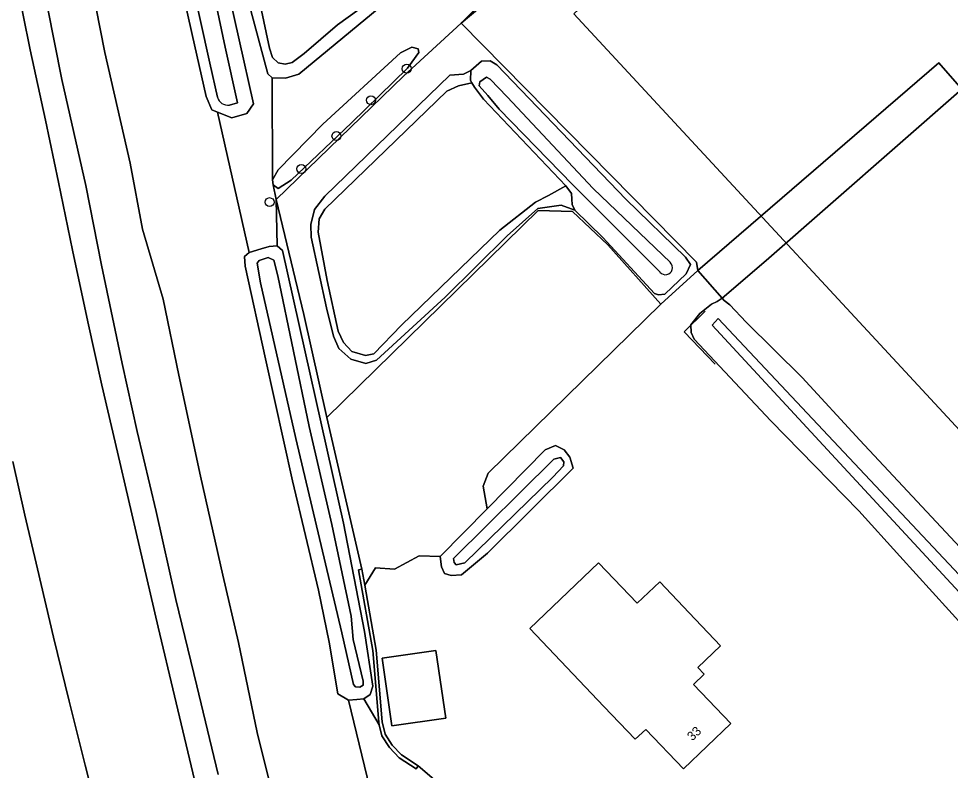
# Model space of a CAD drawing. Extents: x 156141 to 158132, y 385651 to 388333.
# Drawn here: x 156212.8 to 156315.4, y 387384.8 to 387467.5 of the extents above; entities that cross this region are included whole.
import ezdxf

# ---------------------------------------------------------------- set-up
doc = ezdxf.new("R2010")
doc.units = 0
for name, color, linetype in [('IMGEO_Berm_groen', 7, 'Continuous'), ('IMGEO_Boom', 7, 'Continuous'), ('IMGEO_Erf', 7, 'Continuous'), ('IMGEO_Grasland_agrarisch', 7, 'Continuous'), ('IMGEO_Grasland_overig', 7, 'Continuous'), ('IMGEO_Groenvoorziening', 7, 'Continuous'), ('IMGEO_Haag', 7, 'Continuous'), ('IMGEO_Loofbos', 7, 'Continuous'), ('IMGEO_Muur', 7, 'Continuous'), ('IMGEO_Oever', 7, 'Continuous'), ('IMGEO_Pand', 7, 'Continuous'), ('IMGEO_Pand_nummerreeks', 7, 'Continuous'), ('IMGEO_Pand_vergunning_verleend', 7, 'Continuous'), ('IMGEO_Rijbaan_autosnelweg', 7, 'Continuous'), ('IMGEO_Terreindeel_onvherhard', 7, 'Continuous'), ('IMGEO_Waterloop', 7, 'Continuous')]:
    doc.layers.add(name, color=color, linetype=linetype)

msp = doc.modelspace()

# ---------------------------------------------------------------- linework, layer by layer
at = {"layer": 'IMGEO_Berm_groen'}
for points in [[(156234.75, 387384.32), (156232.4, 387394.06), (156230.11, 387403.56), (156227.93, 387413.26), (156225.86, 387422.06), (156224.2, 387429.55), (156221.92, 387440.35), (156220.18, 387449.12), (156217.56, 387460.79), (156215.2, 387472.66), (156212.78, 387485.9)], [(156212.54, 387471.74), (156214.07, 387464.07), (156215.74, 387456.32), (156217.18, 387449.49), (156218.72, 387442), (156220.4, 387434.14), (156221.94, 387427.17), (156223.68, 387419.78), (156226.11, 387409.38), (156228.16, 387400.51), (156229.95, 387392.95), (156232.16, 387383.73)], [(156222.11, 387377.53), (156220.12, 387385.33), (156218.37, 387392.37), (156216.64, 387399.43), (156214.87, 387406.96), (156213.49, 387412.85), (156212.16, 387418.74)]]:
    msp.add_lwpolyline(points, dxfattribs=at)
at = {"layer": 'IMGEO_Boom'}
for centre in [(156255.52, 387461.98), (156251.58, 387458.51), (156247.78, 387454.57), (156243.91, 387450.95), (156240.42, 387447.3)]:
    msp.add_circle(centre, 0.489, dxfattribs=at)
at = {"layer": 'IMGEO_Erf'}
msp.add_lwpolyline([(156316.99, 387400.4), (156309.82, 387408.34), (156305.29, 387413.34), (156295.6, 387423.24), (156287.17, 387432.22), (156286.83, 387432.95), (156286.78, 387433.79), (156287.8, 387435.04), (156289.06, 387436.05), (156289.68, 387436.36), (156290.23, 387436.74), (156287.58, 387439.76), (156283.49, 387436.07), (156264.49, 387417.47), (156263.93, 387416.03), (156264.38, 387413.56), (156270.75, 387420.02), (156271.88, 387420.51), (156272.86, 387420.02), (156273.46, 387419.23), (156273.85, 387418.02), (156264.41, 387408.66), (156261.55, 387406.28), (156260.41, 387406.2), (156259.69, 387406.42), (156259.35, 387407.16), (156259.19, 387408.29), (156256.87, 387408.36), (156254.17, 387406.91), (156252.09, 387407.07), (156250.9, 387405.15), (156252.17, 387398), (156252.83, 387390.12), (156253.13, 387388.73), (156253.92, 387387.54), (156254.96, 387386.46), (156256.77, 387385.27), (156260.07, 387382.42)], dxfattribs=at)
for points in [[(156288.26, 387395.34), (156287.1, 387394.23), (156291.2, 387389.92), (156285.97, 387384.93), (156281.83, 387389.27), (156280.68, 387388.18), (156277.23, 387391.8), (156269.06, 387400.37), (156276.64, 387407.6), (156280.89, 387403.15), (156283.37, 387405.51), (156286.62, 387402.09), (156290.07, 387398.47), (156287.56, 387396.08)], [(156259.81, 387390.52), (156253.88, 387389.67), (156252.81, 387397.11), (156253.32, 387397.18), (156258.74, 387397.96)]]:
    msp.add_lwpolyline(points, close=True, dxfattribs=at)
at = {"layer": 'IMGEO_Grasland_agrarisch'}
msp.add_lwpolyline([(156319.7, 387476.34), (156310.71, 387485.9), (156302.57, 387494.49), (156297.43, 387499.97), (156297.08, 387499.63), (156274.72, 387478.11), (156261.52, 387466.98), (156287.41, 387440.7), (156287.58, 387439.76), (156314.08, 387462.64), (156316.64, 387459.71), (156295.07, 387440.86), (156290.23, 387436.74), (156290.48, 387436.47), (156291.08, 387436), (156292.88, 387434.09), (156299.04, 387427.98), (156305.4, 387421.1), (156325.37, 387399.76)], dxfattribs=at)
msp.add_lwpolyline([(156283.49, 387436.07), (156277.66, 387442.58), (156273.76, 387446.27), (156269.99, 387446.38), (156246.72, 387423.58), (156250.59, 387406.91), (156250.9, 387405.15), (156252.09, 387407.07), (156254.17, 387406.91), (156256.87, 387408.36), (156259.19, 387408.29), (156264.38, 387413.56), (156263.93, 387416.03), (156264.49, 387417.47)], close=True, dxfattribs=at)
at = {"layer": 'IMGEO_Grasland_overig'}
for points in [[(156252.84, 387470.41), (156247.91, 387466.79), (156244.23, 387463.67), (156242.89, 387462.67), (156242.14, 387462.48), (156241.35, 387462.64), (156240.75, 387463.21), (156240.42, 387464.23), (156234.56, 387491.72)], [(156234.56, 387491.72), (156240.42, 387464.23), (156240.75, 387463.21), (156241.35, 387462.64), (156242.14, 387462.48), (156242.89, 387462.67), (156244.23, 387463.67), (156247.91, 387466.79), (156252.84, 387470.41)], [(156241.95, 387377.26), (156239.06, 387388.92), (156237, 387398.82), (156235.27, 387406.24), (156232.82, 387417.15), (156230.43, 387428.27), (156228.72, 387436.61), (156226.44, 387444.32), (156225.08, 387451.58), (156222.29, 387463.77), (156219.32, 387478.88), (156212.78, 387485.9), (156215.2, 387472.66), (156217.56, 387460.79), (156220.18, 387449.12), (156221.92, 387440.35), (156224.2, 387429.55), (156225.86, 387422.06), (156227.93, 387413.26), (156230.11, 387403.56), (156232.4, 387394.06), (156234.75, 387384.32)], [(156219.32, 387478.88), (156222.29, 387463.77), (156225.08, 387451.58), (156226.44, 387444.32), (156228.72, 387436.61), (156230.43, 387428.27), (156232.82, 387417.15), (156235.27, 387406.24), (156237, 387398.82), (156239.06, 387388.92), (156241.95, 387377.26)], [(156253.34, 387469.38), (156243.65, 387461.38), (156242.16, 387460.95), (156240.7, 387460.98), (156240.73, 387449.76), (156241.38, 387450.86), (156246.29, 387455.86), (156254.83, 387463.74), (156256.08, 387464.35), (156256.77, 387464.15), (156256.85, 387463.75), (156255.59, 387462.04), (156249.44, 387456.01), (156242.8, 387449.7), (156241.35, 387448.79), (156240.8, 387449.19), (156241.14, 387447.58), (156255.18, 387461.17), (156261.52, 387466.98), (156274.72, 387478.11)], [(156255.32, 387366.93), (156249.11, 387392.5), (156247.94, 387393.17), (156246.99, 387398.86), (156245.81, 387404.6), (156242.94, 387416.63), (156239.96, 387430.05), (156237.72, 387440.25), (156237.66, 387441.33), (156238.17, 387441.77), (156234.67, 387457.18), (156234.07, 387457.47), (156233.43, 387458.93), (156231.9, 387465.74), (156229.56, 387476.28)], [(156237.71, 387470.87), (156240.23, 387461.41), (156240.7, 387460.98), (156242.16, 387460.95), (156243.65, 387461.38), (156253.34, 387469.38)]]:
    msp.add_lwpolyline(points, dxfattribs=at)
at = {"layer": 'IMGEO_Groenvoorziening'}
for points in [[(156235.5, 387472.23), (156238.65, 387458.11), (156237.92, 387457.04), (156236.27, 387456.58), (156234.67, 387457.18), (156238.17, 387441.77), (156239.48, 387442.16), (156240.36, 387442.41), (156241.27, 387442.49), (156241.14, 387447.58), (156240.8, 387449.19), (156240.73, 387449.76), (156240.7, 387460.98), (156240.23, 387461.41), (156237.71, 387470.87)], [(156260.07, 387382.42), (156256.77, 387385.27), (156256.55, 387384.93), (156254.7, 387386.15), (156253.61, 387387.28), (156252.76, 387388.57), (156252.5, 387389.79), (156250.8, 387392.62), (156250.04, 387392.57), (156249.11, 387392.5), (156255.32, 387366.93)]]:
    msp.add_lwpolyline(points, dxfattribs=at)
for points in [[(156287.41, 387440.7), (156261.52, 387466.98), (156255.18, 387461.17), (156241.14, 387447.58), (156244.18, 387434.94), (156246.72, 387423.58), (156269.99, 387446.38), (156273.76, 387446.27), (156277.66, 387442.58), (156283.49, 387436.07), (156287.58, 387439.76)], [(156251.02, 387429.55), (156249.38, 387430.02), (156248.05, 387431.19), (156247.46, 387432.54), (156246.69, 387435.66), (156245.01, 387443.43), (156244.95, 387444.85), (156245.36, 387446.48), (156246.49, 387447.95), (156260.27, 387461.25), (156261.77, 387461.39), (156262.58, 387461.77), (156263.74, 387462.82), (156264.71, 387462.83), (156265.42, 387462.41), (156279.63, 387447.64), (156286.21, 387441.25), (156286.76, 387440.44), (156286.27, 387439.41), (156283.92, 387437.16), (156283.25, 387437.09), (156282.8, 387437.25), (156277.1, 387443.41), (156274.03, 387446.41), (156272.53, 387446.96), (156269.96, 387446.61), (156266.58, 387443.57), (156259.75, 387436.82), (156252.2, 387429.91)], [(156269.96, 387446.61), (156272.53, 387446.96), (156274.03, 387446.41), (156273.73, 387447.04), (156273.68, 387447.62), (156273.66, 387448.24), (156273.05, 387449.1), (156271.12, 387448.03), (156269.68, 387447.28), (156265.77, 387444.2), (156254.93, 387433.75), (156251.9, 387430.62), (156250.98, 387430.41), (156249.47, 387430.86), (156248.55, 387431.85), (156247.96, 387433.1), (156246.75, 387438.69), (156245.75, 387443.99), (156245.87, 387445.44), (156246.49, 387446.54), (156259.95, 387459.49), (156261.22, 387460.11), (156262.68, 387460.41), (156262.53, 387460.67), (156262.58, 387461.77), (156261.77, 387461.39), (156260.27, 387461.25), (156246.49, 387447.95), (156245.36, 387446.48), (156244.95, 387444.85), (156245.01, 387443.43), (156246.69, 387435.66), (156247.46, 387432.54), (156248.05, 387431.19), (156249.38, 387430.02), (156251.02, 387429.55), (156252.2, 387429.91), (156259.75, 387436.82), (156266.58, 387443.57)], [(156246.72, 387423.58), (156244.18, 387434.94), (156241.14, 387447.58), (156241.27, 387442.49), (156241.83, 387441.98), (156248.56, 387411.97), (156250.88, 387400.05), (156251.79, 387394.02), (156251.48, 387393.1), (156250.8, 387392.62), (156252.5, 387389.79), (156252.44, 387390.06), (156251.77, 387397.95), (156250.2, 387406.85), (156250.59, 387406.91)], [(156253.13, 387388.73), (156252.83, 387390.12), (156252.17, 387398), (156250.9, 387405.15), (156250.59, 387406.91), (156250.2, 387406.85), (156251.77, 387397.95), (156252.44, 387390.06), (156252.5, 387389.79), (156252.76, 387388.57), (156253.61, 387387.28), (156254.7, 387386.15), (156256.55, 387384.93), (156256.77, 387385.27), (156254.96, 387386.46), (156253.92, 387387.54)]]:
    msp.add_lwpolyline(points, close=True, dxfattribs=at)
at = {"layer": 'IMGEO_Haag'}
msp.add_lwpolyline([(156250.59, 387406.91), (156250.2, 387406.85), (156251.77, 387397.95), (156252.44, 387390.06), (156252.5, 387389.79), (156252.76, 387388.57), (156253.61, 387387.28), (156254.7, 387386.15), (156256.55, 387384.93), (156256.77, 387385.27), (156254.96, 387386.46), (156253.92, 387387.54), (156253.13, 387388.73), (156252.83, 387390.12), (156252.17, 387398), (156250.9, 387405.15)], close=True, dxfattribs=at)
at = {"layer": 'IMGEO_Loofbos'}
msp.add_lwpolyline([(156269.68, 387447.28), (156271.12, 387448.03), (156273.05, 387449.1), (156263.98, 387458.64), (156262.97, 387459.93), (156262.68, 387460.41), (156261.22, 387460.11), (156259.95, 387459.49), (156246.49, 387446.54), (156245.87, 387445.44), (156245.75, 387443.99), (156246.75, 387438.69), (156247.96, 387433.1), (156248.55, 387431.85), (156249.47, 387430.86), (156250.98, 387430.41), (156251.9, 387430.62), (156254.93, 387433.75), (156265.77, 387444.2)], close=True, dxfattribs=at)
at = {"layer": 'IMGEO_Muur'}
for points in [[(156261.52, 387466.98), (156279.37, 387484.67)], [(156241.14, 387447.58), (156255.18, 387461.17), (156261.52, 387466.98)], [(156261.52, 387466.98), (156287.41, 387440.7)], [(156246.72, 387423.58), (156244.18, 387434.94), (156241.14, 387447.58)], [(156287.58, 387439.76), (156283.49, 387436.07), (156277.66, 387442.58), (156273.76, 387446.27), (156269.99, 387446.38), (156246.72, 387423.58)], [(156289.46, 387429.46), (156286.07, 387433.02), (156288.39, 387435.31)], [(156250.59, 387406.91), (156246.72, 387423.58)]]:
    msp.add_lwpolyline(points, dxfattribs=at)
at = {"layer": 'IMGEO_Oever'}
for points in [[(156234.68, 387458.83), (156233.84, 387462.59), (156228.38, 387487.31), (156224.14, 387508.54), (156220.74, 387526.36), (156217.9, 387541.85), (156212.81, 387572.28)], [(156214.18, 387556.16), (156215.64, 387548.06), (156217.31, 387538.72), (156218.85, 387529.94), (156219.82, 387524.55), (156220.38, 387522.86), (156220.38, 387520.99), (156221.07, 387517.39), (156221.58, 387515.13), (156222.48, 387510.66), (156224.18, 387502.29), (156226.88, 387489.18), (156229.56, 387476.28), (156231.9, 387465.74), (156233.43, 387458.93), (156234.07, 387457.47), (156234.67, 387457.18), (156236.27, 387456.58), (156237.92, 387457.04), (156238.65, 387458.11), (156235.5, 387472.23), (156225.53, 387521.36), (156216.52, 387571.85)], [(156227.19, 387504.78), (156230.75, 387486.9), (156235.53, 387464.34), (156236.89, 387458.22), (156236, 387457.98)], [(156265.71, 387457.54), (156264.43, 387459.03), (156263.51, 387460.09), (156263.56, 387460.54), (156264.29, 387461.04), (156264.7, 387460.83), (156266.59, 387458.88), (156276.05, 387448.8), (156284.54, 387440.64)], [(156283.4, 387439.59), (156273.77, 387449.23), (156265.71, 387457.54)], [(156325.37, 387399.76), (156305.4, 387421.1), (156299.04, 387427.98), (156292.88, 387434.09), (156291.08, 387436), (156290.48, 387436.47), (156290.23, 387436.74), (156289.68, 387436.36), (156289.06, 387436.05), (156287.8, 387435.04), (156286.78, 387433.79), (156286.83, 387432.95), (156287.17, 387432.22), (156295.6, 387423.24), (156305.29, 387413.34), (156309.82, 387408.34), (156316.99, 387400.4)]]:
    msp.add_lwpolyline(points, dxfattribs=at)
for points in [[(156279.63, 387447.64), (156265.42, 387462.41), (156264.71, 387462.83), (156263.74, 387462.82), (156262.58, 387461.77), (156262.53, 387460.67), (156262.68, 387460.41), (156262.97, 387459.93), (156263.98, 387458.64), (156273.05, 387449.1), (156273.66, 387448.24), (156273.68, 387447.62), (156273.73, 387447.04), (156274.03, 387446.41), (156277.1, 387443.41), (156282.8, 387437.25), (156283.25, 387437.09), (156283.92, 387437.16), (156286.27, 387439.41), (156286.76, 387440.44), (156286.21, 387441.25)], [(156251.79, 387394.02), (156250.88, 387400.05), (156248.56, 387411.97), (156241.83, 387441.98), (156241.27, 387442.49), (156240.36, 387442.41), (156239.48, 387442.16), (156238.17, 387441.77), (156237.66, 387441.33), (156237.72, 387440.25), (156239.96, 387430.05), (156242.94, 387416.63), (156245.81, 387404.6), (156246.99, 387398.86), (156247.94, 387393.17), (156249.11, 387392.5), (156250.04, 387392.57), (156250.8, 387392.62), (156251.48, 387393.1)], [(156249.86, 387393.97), (156249.65, 387394.22), (156248.39, 387399.91), (156243.3, 387421.27), (156239.41, 387438.43), (156239.07, 387440.59), (156239.27, 387440.87), (156240.25, 387441.2), (156240.87, 387440.9), (156241.32, 387439.17), (156244.79, 387422.61), (156247.26, 387411.83), (156249.39, 387401.72), (156249.63, 387399.16), (156250.72, 387394.57), (156250.73, 387394.15), (156250.35, 387393.91)], [(156289.8, 387434.5), (156327.31, 387394.62), (156326.33, 387393.59), (156289.14, 387433.76)], [(156264.41, 387408.66), (156273.85, 387418.02), (156273.46, 387419.23), (156272.86, 387420.02), (156271.88, 387420.51), (156270.75, 387420.02), (156264.38, 387413.56), (156259.19, 387408.29), (156259.35, 387407.16), (156259.69, 387406.42), (156260.41, 387406.2), (156261.55, 387406.28)], [(156260.96, 387407.37), (156260.74, 387407.64), (156260.66, 387408.08), (156271.71, 387419.01), (156272.46, 387419.2), (156272.81, 387418.72), (156272.78, 387418.28), (156271.62, 387417.04), (156261.93, 387407.62)]]:
    msp.add_lwpolyline(points, close=True, dxfattribs=at)
for centre, radius, start, end in [((156235.83, 387459.17), 1.2, 196.4271, 277.8525), ((156284, 387440.08), 0.774, 219.0812, 46.7232)]:
    msp.add_arc(centre, radius, start, end, dxfattribs=at)
at = {"layer": 'IMGEO_Pand'}
for points in [[(156290.07, 387398.47), (156286.62, 387402.09), (156283.37, 387405.51), (156280.89, 387403.15), (156276.64, 387407.6), (156269.06, 387400.37), (156277.23, 387391.8), (156280.68, 387388.18), (156281.83, 387389.27), (156285.97, 387384.93), (156291.2, 387389.92), (156287.1, 387394.23), (156288.26, 387395.34), (156287.56, 387396.08)], [(156258.74, 387397.96), (156253.32, 387397.18), (156252.81, 387397.11), (156253.88, 387389.67), (156259.81, 387390.52)]]:
    msp.add_lwpolyline(points, close=True, dxfattribs=at)
at = {"layer": 'IMGEO_Pand_vergunning_verleend'}
msp.add_lwpolyline([(156273.91, 387468.03), (156300.09, 387492.31), (156349.55, 387438.96), (156323.36, 387414.69)], close=True, dxfattribs=at)
at = {"layer": 'IMGEO_Rijbaan_autosnelweg'}
for points in [[(156232.16, 387383.73), (156229.95, 387392.95), (156228.16, 387400.51), (156226.11, 387409.38), (156223.68, 387419.78), (156221.94, 387427.17), (156220.4, 387434.14), (156218.72, 387442), (156217.18, 387449.49), (156215.74, 387456.32), (156214.07, 387464.07), (156212.54, 387471.74)], [(156212.16, 387418.74), (156213.49, 387412.85), (156214.87, 387406.96), (156216.64, 387399.43), (156218.37, 387392.37), (156220.12, 387385.33), (156222.11, 387377.53)]]:
    msp.add_lwpolyline(points, dxfattribs=at)
at = {"layer": 'IMGEO_Terreindeel_onvherhard'}
msp.add_lwpolyline([(156290.23, 387436.74), (156295.07, 387440.86), (156316.64, 387459.71), (156314.08, 387462.64), (156287.58, 387439.76)], close=True, dxfattribs=at)
at = {"layer": 'IMGEO_Waterloop'}
for points in [[(156236, 387457.98), (156236.89, 387458.22), (156235.53, 387464.34), (156230.75, 387486.9), (156227.19, 387504.78), (156221.65, 387535.95), (156215.9, 387567.66), (156211.38, 387596.49), (156206.78, 387626.63), (156202.51, 387661.87), (156199.47, 387685.11), (156196.27, 387711.81), (156192.16, 387743.18), (156188.34, 387774.85), (156186.6, 387774.65)], [(156212.81, 387572.28), (156217.9, 387541.85), (156220.74, 387526.36), (156224.14, 387508.54), (156228.38, 387487.31), (156233.84, 387462.59), (156234.68, 387458.83)], [(156266.59, 387458.88), (156264.7, 387460.83), (156264.29, 387461.04), (156263.56, 387460.54), (156263.51, 387460.09), (156264.43, 387459.03), (156265.71, 387457.54), (156273.77, 387449.23), (156283.4, 387439.59)], [(156284.54, 387440.64), (156276.05, 387448.8), (156266.59, 387458.88)]]:
    msp.add_lwpolyline(points, dxfattribs=at)
for points in [[(156256.77, 387464.15), (156256.08, 387464.35), (156254.83, 387463.74), (156246.29, 387455.86), (156241.38, 387450.86), (156240.73, 387449.76), (156240.8, 387449.19), (156241.35, 387448.79), (156242.8, 387449.7), (156249.44, 387456.01), (156255.59, 387462.04), (156256.85, 387463.75)], [(156244.79, 387422.61), (156241.32, 387439.17), (156240.87, 387440.9), (156240.25, 387441.2), (156239.27, 387440.87), (156239.07, 387440.59), (156239.41, 387438.43), (156243.3, 387421.27), (156248.39, 387399.91), (156249.65, 387394.22), (156249.86, 387393.97), (156250.35, 387393.91), (156250.73, 387394.15), (156250.72, 387394.57), (156249.63, 387399.16), (156249.39, 387401.72), (156247.26, 387411.83)], [(156289.8, 387434.5), (156289.14, 387433.76), (156326.33, 387393.59), (156327.31, 387394.62)], [(156261.93, 387407.62), (156271.62, 387417.04), (156272.78, 387418.28), (156272.81, 387418.72), (156272.46, 387419.2), (156271.71, 387419.01), (156260.66, 387408.08), (156260.74, 387407.64), (156260.96, 387407.37)]]:
    msp.add_lwpolyline(points, close=True, dxfattribs=at)
for centre, radius, start, end in [((156235.83, 387459.17), 1.2, 196.4271, 277.8525), ((156284, 387440.08), 0.774, 219.0812, 46.7232)]:
    msp.add_arc(centre, radius, start, end, dxfattribs=at)

# ---------------------------------------------------------------- texts
at = {"layer": 'IMGEO_Pand_nummerreeks'}
msp.add_text('33', height=1, rotation=43.6307, dxfattribs=at).set_placement((156286.96, 387387.95))

doc.saveas('drawing.dxf')
